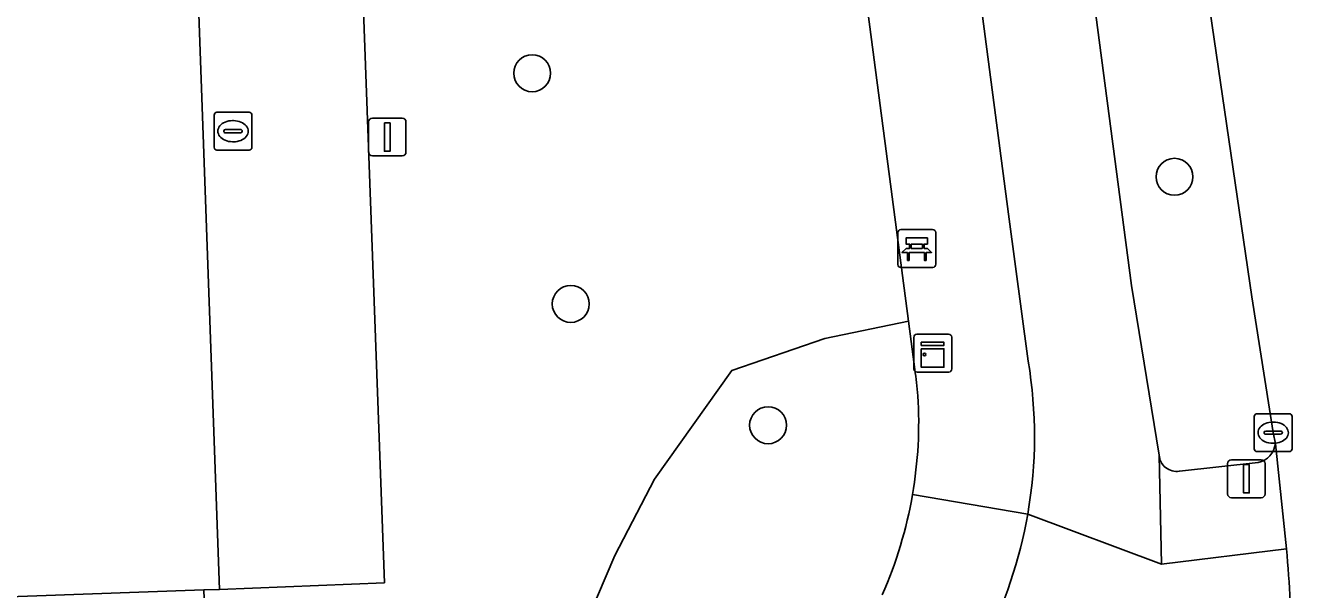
# Model space of a CAD drawing. Extents: x 160554 to 161248, y 385329 to 386506.
# Drawn here: x 161074.3 to 161107.83, y 386179.04 to 386193.97 of the extents above; entities that cross this region are included whole.
import ezdxf

# ---------------------------------------------------------------- set-up
doc = ezdxf.new("R2010")
doc.units = 0
for name, color, linetype in [('IMGEO_Bank', 7, 'Continuous'), ('IMGEO_Berm_groen', 7, 'Continuous'), ('IMGEO_Boom', 7, 'Continuous'), ('IMGEO_Fietspad_gesloten', 7, 'Continuous'), ('IMGEO_Groenvoorziening', 7, 'Continuous'), ('IMGEO_Kast', 7, 'Continuous'), ('IMGEO_Kolk', 7, 'Continuous'), ('IMGEO_Lichtmast', 7, 'Continuous'), ('IMGEO_Parkeervlak_open', 7, 'Continuous'), ('IMGEO_Rijbaan_lokaal_open', 7, 'Continuous'), ('IMGEO_Rijbaan_regionaal_gesloten', 7, 'Continuous'), ('IMGEO_Voetpad_gesloten', 7, 'Continuous'), ('IMGEO_Voetpad_open', 7, 'Continuous')]:
    doc.layers.add(name, color=color, linetype=linetype)

msp = doc.modelspace()

# ---------------------------------------------------------------- linework, layer by layer
at = {"layer": 'IMGEO_Bank'}
for p, q in [((161097.386, 386187.643), (161097.386, 386188.484)), ((161097.386, 386188.484), (161097.386, 386187.643)), ((161097.461, 386188.568), (161098.302, 386188.568)), ((161098.302, 386188.568), (161097.461, 386188.568)), ((161098.386, 386188.493), (161098.386, 386187.652)), ((161098.386, 386187.652), (161098.386, 386188.493)), ((161097.695, 386188.074), (161097.695, 386188.18)), ((161097.739, 386188.18), (161097.739, 386188.074)), ((161098.027, 386188.186), (161097.745, 386188.186)), ((161098.033, 386188.074), (161098.033, 386188.18)), ((161098.077, 386188.18), (161098.077, 386188.074)), ((161098.083, 386187.966), (161097.69, 386187.966)), ((161097.745, 386188.068), (161098.027, 386188.068)), ((161098.311, 386187.568), (161097.47, 386187.568)), ((161097.47, 386187.568), (161098.311, 386187.568))]:
    msp.add_line(p, q, dxfattribs=at)
for points in [[(161097.689, 386188.186), (161097.603, 386188.186), (161097.603, 386188.347), (161098.166, 386188.347), (161098.166, 386188.186), (161098.083, 386188.186)], [(161097.633, 386187.966), (161097.491, 386187.966), (161097.603, 386188.068), (161097.689, 386188.068)], [(161097.683, 386187.959), (161097.683, 386187.752), (161097.64, 386187.752), (161097.64, 386187.959)], [(161098.083, 386188.068), (161098.166, 386188.068), (161098.278, 386187.966), (161098.139, 386187.966)], [(161098.133, 386187.959), (161098.133, 386187.752), (161098.089, 386187.752), (161098.089, 386187.959)]]:
    msp.add_lwpolyline(points, dxfattribs=at)
for centre, radius, start, end in [((161097.464, 386188.49), 0.0779, 92.4484, 184.2845), ((161097.464, 386188.49), 0.0779, 92.4484, 184.2845), ((161098.308, 386188.49), 0.0779, 2.4484, 94.2845), ((161098.308, 386188.49), 0.0779, 2.4484, 94.2845), ((161097.688, 386188.179), 0.00671, 2.8957, 87.1043), ((161097.745, 386188.179), 0.00671, 92.8957, 177.1043), ((161098.027, 386188.179), 0.00671, 2.8957, 87.1043), ((161098.084, 386188.179), 0.00671, 92.8957, 177.1043), ((161097.633, 386187.959), 0.00671, 2.8957, 87.1043), ((161097.69, 386187.959), 0.00671, 92.8957, 177.1043), ((161097.688, 386188.075), 0.00671, 272.8957, 357.1043), ((161097.745, 386188.075), 0.00671, 182.8957, 267.1043), ((161098.027, 386188.075), 0.00671, 272.8957, 357.1043), ((161098.084, 386188.075), 0.00671, 182.8957, 267.1043), ((161098.082, 386187.959), 0.00671, 2.8957, 87.1043), ((161098.139, 386187.959), 0.00671, 92.8957, 177.1043), ((161097.464, 386187.646), 0.0779, 182.4484, 274.2845), ((161097.464, 386187.646), 0.0779, 182.4484, 274.2845), ((161098.308, 386187.646), 0.0779, 272.4484, 4.2845), ((161098.308, 386187.646), 0.0779, 272.4484, 4.2845)]:
    msp.add_arc(centre, radius, start, end, dxfattribs=at)
at = {"layer": 'IMGEO_Berm_groen'}
for points in [[(161085.848, 386312.903), (161087.19, 386307.026), (161088.889, 386298.451), (161103.567, 386187.092), (161104.297, 386182.605)], [(161107.372, 386182.902), (161107.315, 386183.197), (161106.751, 386186.787), (161102.647, 386214.849), (161101.721, 386222.134), (161099.239, 386241.761), (161098.078, 386251.208)], [(161104.832, 386182.178), (161106.921, 386182.406)]]:
    msp.add_lwpolyline(points, dxfattribs=at)
for centre, radius, start, end in [((161106.79, 386182.978), 0.587, 282.8766, 352.5645), ((161104.758, 386182.634), 0.462, 183.6556, 279.1555)]:
    msp.add_arc(centre, radius, start, end, dxfattribs=at)
at = {"layer": 'IMGEO_Boom'}
for centre in [(161087.709, 386192.705), (161104.704, 386189.966), (161088.73, 386186.602), (161093.951, 386183.393)]:
    msp.add_circle(centre, 0.489, dxfattribs=at)
at = {"layer": 'IMGEO_Fietspad_gesloten'}
for points in [[(161100.821, 386181.042), (161104.363, 386179.719), (161104.297, 386182.605), (161103.567, 386187.092), (161088.889, 386298.451), (161087.19, 386307.026), (161085.848, 386312.903)], [(161089.26, 386273.118), (161100.316, 386188.979), (161100.833, 386185.089)], [(161107.666, 386180.122), (161104.363, 386179.719), (161100.821, 386181.042)]]:
    msp.add_lwpolyline(points, dxfattribs=at)
for centre, radius, start, end in [((161089.01, 386183.101), 11.989, 350.113, 9.5472), ((161089.012, 386183.102), 11.988, 332.4812, 350.1063), ((161058.818, 386175.844), 49.035, 1.7525, 5.0046)]:
    msp.add_arc(centre, radius, start, end, dxfattribs=at)
at = {"layer": 'IMGEO_Groenvoorziening'}
for points in [[(161093.799, 386173.812), (161091.881, 386176.498), (161088.978, 386177.799), (161089.895, 386179.951), (161090.946, 386181.969), (161092.99, 386184.842), (161095.455, 386185.684), (161097.665, 386186.145), (161092.259, 386227.303)], [(161082.435, 386216.48), (161082.657, 386210.459), (161083.801, 386179.227), (161079.432, 386179.052), (161079.025, 386179.036), (161079.195, 386174.37), (161039.877, 386172.992), (161034.74, 386172.796), (161034.337, 386172.781), (161033.757, 386172.759), (161033.658, 386175.178), (161032.614, 386175.135), (161032.713, 386172.719), (161032.937, 386167.247)], [(161097.833, 386184.867), (161097.665, 386186.145), (161095.455, 386185.684), (161092.99, 386184.842), (161090.946, 386181.969), (161089.895, 386179.951), (161088.978, 386177.799), (161091.881, 386176.498), (161093.799, 386173.812)]]:
    msp.add_lwpolyline(points, dxfattribs=at)
for centre, radius, start, end in [((161086.866, 386183.237), 11.088, 4.8395, 8.4558), ((161086.602, 386183.474), 11.333, 350.2858, 3.5296), ((161086.614, 386183.484), 11.323, 336.1706, 350.2289)]:
    msp.add_arc(centre, radius, start, end, dxfattribs=at)
at = {"layer": 'IMGEO_Kast'}
for p, q in [((161097.884, 386185.8), (161098.725, 386185.8)), ((161098.725, 386185.8), (161097.884, 386185.8)), ((161097.809, 386184.875), (161097.809, 386185.716)), ((161097.809, 386185.716), (161097.809, 386184.875)), ((161098.809, 386185.725), (161098.809, 386184.884)), ((161098.809, 386184.884), (161098.809, 386185.725)), ((161098.734, 386184.8), (161097.893, 386184.8)), ((161097.893, 386184.8), (161098.734, 386184.8))]:
    msp.add_line(p, q, dxfattribs=at)
for points in [[(161098.004, 386185.59), (161098.604, 386185.59), (161098.604, 386185.505), (161098.004, 386185.505), (161098.004, 386185.59)], [(161098.004, 386185.415), (161098.604, 386185.415), (161098.604, 386184.926), (161098.004, 386184.926), (161098.004, 386185.415)]]:
    msp.add_lwpolyline(points, dxfattribs=at)
msp.add_circle((161098.088, 386185.264), 0.0377, dxfattribs=at)
for centre, start, end in [((161097.887, 386185.722), 92.4484, 184.2845), ((161097.887, 386185.722), 92.4484, 184.2845), ((161098.731, 386185.722), 2.4484, 94.2845), ((161098.731, 386185.722), 2.4484, 94.2845), ((161097.887, 386184.878), 182.4484, 274.2845), ((161097.887, 386184.878), 182.4484, 274.2845), ((161098.731, 386184.878), 272.4484, 4.2845), ((161098.731, 386184.878), 272.4484, 4.2845)]:
    msp.add_arc(centre, 0.0779, start, end, dxfattribs=at)
at = {"layer": 'IMGEO_Kolk'}
for p, q in [((161079.293, 386190.746), (161079.293, 386191.598)), ((161079.368, 386191.672), (161080.22, 386191.672)), ((161080.294, 386191.598), (161080.294, 386190.746)), ((161079.552, 386191.166), (161079.552, 386191.178)), ((161079.595, 386191.215), (161079.993, 386191.215)), ((161079.781, 386191.452), (161079.806, 386191.452)), ((161080.036, 386191.178), (161080.036, 386191.166)), ((161079.99, 386191.129), (161079.592, 386191.129)), ((161079.804, 386190.892), (161079.779, 386190.892)), ((161080.22, 386190.672), (161079.368, 386190.672)), ((161106.814, 386182.771), (161106.814, 386183.623)), ((161106.889, 386183.697), (161107.741, 386183.697)), ((161107.302, 386183.477), (161107.327, 386183.477)), ((161107.815, 386183.623), (161107.815, 386182.771)), ((161107.073, 386183.191), (161107.073, 386183.203)), ((161107.511, 386183.154), (161107.113, 386183.154)), ((161107.116, 386183.24), (161107.514, 386183.24)), ((161107.557, 386183.203), (161107.557, 386183.191)), ((161107.325, 386182.917), (161107.3, 386182.917)), ((161107.741, 386182.697), (161106.889, 386182.697))]:
    msp.add_line(p, q, dxfattribs=at)
for points in [[(161079.293, 386190.746), (161079.293, 386191.598)], [(161079.368, 386191.672), (161080.22, 386191.672)], [(161080.294, 386191.598), (161080.294, 386190.746)], [(161080.22, 386190.672), (161079.368, 386190.672)], [(161106.814, 386182.771), (161106.814, 386183.623)], [(161106.889, 386183.697), (161107.741, 386183.697)], [(161107.815, 386183.623), (161107.815, 386182.771)], [(161107.741, 386182.697), (161106.889, 386182.697)]]:
    msp.add_lwpolyline(points, dxfattribs=at)
for centre, radius, start, end in [((161079.37, 386191.596), 0.0765, 91.552, 178.448), ((161079.37, 386191.596), 0.0765, 91.552, 178.448), ((161080.218, 386191.596), 0.0765, 1.552, 88.448), ((161080.218, 386191.596), 0.0765, 1.552, 88.448), ((161079.592, 386191.175), 0.0403, 85.8775, 175.7526), ((161079.589, 386191.165), 0.0366, 178.938, 274.7102), ((161079.993, 386191.172), 0.043, 264.8664, 352.4533), ((161079.997, 386191.177), 0.0386, 1.7309, 96.639), ((161079.37, 386190.748), 0.0765, 181.552, 268.448), ((161079.37, 386190.748), 0.0765, 181.552, 268.448), ((161080.218, 386190.748), 0.0765, 271.552, 358.448), ((161080.218, 386190.748), 0.0765, 271.552, 358.448), ((161106.891, 386183.621), 0.0765, 91.552, 178.448), ((161106.891, 386183.621), 0.0765, 91.552, 178.448), ((161107.739, 386183.621), 0.0765, 1.552, 88.448), ((161107.739, 386183.621), 0.0765, 1.552, 88.448), ((161107.113, 386183.2), 0.0403, 85.8775, 175.7526), ((161107.11, 386183.19), 0.0366, 178.938, 274.7102), ((161107.514, 386183.197), 0.043, 264.8664, 352.4533), ((161107.518, 386183.202), 0.0386, 1.7309, 96.639), ((161106.891, 386182.773), 0.0765, 181.552, 268.448), ((161106.891, 386182.773), 0.0765, 181.552, 268.448), ((161107.739, 386182.773), 0.0765, 271.552, 358.448), ((161107.739, 386182.773), 0.0765, 271.552, 358.448)]:
    msp.add_arc(centre, radius, start, end, dxfattribs=at)
for centre, major_axis, ratio, start_param, end_param in [((161079.78, 386191.172), (-0.387, 0.002), 0.722429, 4.712389, 7.853982), ((161079.805, 386191.172), (-0.39, 0.002), 0.717154, 1.570796, 4.712389), ((161107.301, 386183.197), (-0.387, 0.002), 0.722429, 4.712389, 7.853982), ((161107.326, 386183.197), (-0.39, 0.002), 0.717154, 1.570796, 4.712389)]:
    msp.add_ellipse(centre, major_axis=major_axis, ratio=ratio, start_param=start_param, end_param=end_param, dxfattribs=at)
at = {"layer": 'IMGEO_Lichtmast'}
for p, q in [((161083.48, 386191.518), (161084.27, 386191.518)), ((161084.27, 386191.518), (161083.48, 386191.518)), ((161083.38, 386190.618), (161083.38, 386191.418)), ((161083.38, 386191.418), (161083.38, 386190.618)), ((161084.37, 386191.418), (161084.37, 386190.618)), ((161084.37, 386190.618), (161084.37, 386191.418)), ((161084.27, 386190.518), (161083.48, 386190.518)), ((161083.48, 386190.518), (161084.27, 386190.518)), ((161106.21, 386182.477), (161107, 386182.477)), ((161107, 386182.477), (161106.21, 386182.477)), ((161106.11, 386181.577), (161106.11, 386182.377)), ((161106.11, 386182.377), (161106.11, 386181.577)), ((161107.1, 386182.377), (161107.1, 386181.577)), ((161107.1, 386181.577), (161107.1, 386182.377)), ((161107, 386181.477), (161106.21, 386181.477)), ((161106.21, 386181.477), (161107, 386181.477))]:
    msp.add_line(p, q, dxfattribs=at)
for points in [[(161083.8, 386191.393), (161083.95, 386191.393), (161083.95, 386190.643), (161083.8, 386190.643), (161083.8, 386191.393)], [(161106.53, 386182.352), (161106.68, 386182.352), (161106.68, 386181.602), (161106.53, 386181.602), (161106.53, 386182.352)]]:
    msp.add_lwpolyline(points, dxfattribs=at)
for centre, start, end in [((161083.48, 386191.418), 90, 180), ((161083.48, 386191.418), 90, 180), ((161084.27, 386191.418), 0, 90), ((161084.27, 386191.418), 360, 90), ((161083.48, 386190.618), 180, 270), ((161083.48, 386190.618), 180, 270), ((161084.27, 386190.618), 270, 0), ((161084.27, 386190.618), 270, 0), ((161106.21, 386182.377), 90, 180), ((161106.21, 386182.377), 90, 180), ((161107, 386182.377), 0, 90), ((161107, 386182.377), 360, 90), ((161106.21, 386181.577), 180, 270), ((161106.21, 386181.577), 180, 270), ((161107, 386181.577), 270, 0), ((161107, 386181.577), 270, 0)]:
    msp.add_arc(centre, 0.1, start, end, dxfattribs=at)
at = {"layer": 'IMGEO_Parkeervlak_open'}
msp.add_lwpolyline([(161082.202, 386219.458), (161082.029, 386220.604), (161077.768, 386220.072), (161078.026, 386218.331), (161079.432, 386179.052), (161083.801, 386179.227), (161082.657, 386210.459)], dxfattribs=at)
at = {"layer": 'IMGEO_Rijbaan_lokaal_open'}
msp.add_lwpolyline([(161034.582, 386177.447), (161079.025, 386179.036), (161079.432, 386179.052), (161078.026, 386218.331), (161077.768, 386220.072), (161077.17, 386225.166), (161076.061, 386225.107), (161074.048, 386225.042)], dxfattribs=at)
at = {"layer": 'IMGEO_Rijbaan_regionaal_gesloten'}
msp.add_lwpolyline([(161098.042, 386252.048), (161098.078, 386251.208), (161099.239, 386241.761), (161101.721, 386222.134), (161102.647, 386214.849), (161106.751, 386186.787), (161107.315, 386183.197), (161107.372, 386182.902), (161107.666, 386180.122)], dxfattribs=at)
msp.add_arc((161058.818, 386175.844), 49.035, 1.7525, 5.0046, dxfattribs=at)
at = {"layer": 'IMGEO_Voetpad_gesloten'}
for points in [[(161104.297, 386182.605), (161104.363, 386179.719), (161107.666, 386180.122), (161107.372, 386182.902)], [(161106.921, 386182.406), (161104.832, 386182.178)]]:
    msp.add_lwpolyline(points, dxfattribs=at)
for centre, radius, start, end in [((161106.79, 386182.978), 0.587, 282.8766, 352.5645), ((161104.758, 386182.634), 0.462, 183.6556, 279.1555)]:
    msp.add_arc(centre, radius, start, end, dxfattribs=at)
at = {"layer": 'IMGEO_Voetpad_open'}
for points in [[(161100.833, 386185.089), (161100.316, 386188.979), (161089.26, 386273.118), (161086.241, 386295.246), (161086.079, 386296.166), (161084.286, 386305.882), (161083.729, 386308.669), (161083.216, 386310.933), (161081.816, 386315.743), (161080.881, 386318.658), (161079.887, 386321.461), (161078.711, 386324.52), (161077.526, 386327.456), (161070.293, 386345.132), (161062.895, 386363.243), (161062.156, 386365.13), (161061.489, 386367.043), (161055.778, 386384.113), (161055.496, 386385.09), (161054.016, 386391.936), (161053.244, 386395.895), (161051.479, 386405.774), (161048.936, 386422.601)], [(161081.753, 386305.805), (161083.386, 386294.096), (161084.554, 386285.892), (161089.261, 386250.038), (161089.929, 386245.048), (161090.225, 386242.834), (161090.33, 386242.022), (161091.167, 386235.549), (161091.551, 386232.577), (161092.259, 386227.303), (161097.665, 386186.145), (161097.833, 386184.867)], [(161097.773, 386181.562), (161100.821, 386181.042)], [(161100.821, 386181.042), (161097.773, 386181.562)]]:
    msp.add_lwpolyline(points, dxfattribs=at)
for centre, radius, start, end in [((161086.866, 386183.237), 11.088, 4.8395, 8.4558), ((161089.01, 386183.101), 11.989, 350.113, 9.5472), ((161086.602, 386183.474), 11.333, 350.2858, 3.5296), ((161086.614, 386183.484), 11.323, 336.1706, 350.2289), ((161089.012, 386183.102), 11.988, 332.4812, 350.1063)]:
    msp.add_arc(centre, radius, start, end, dxfattribs=at)

doc.saveas('drawing.dxf')
